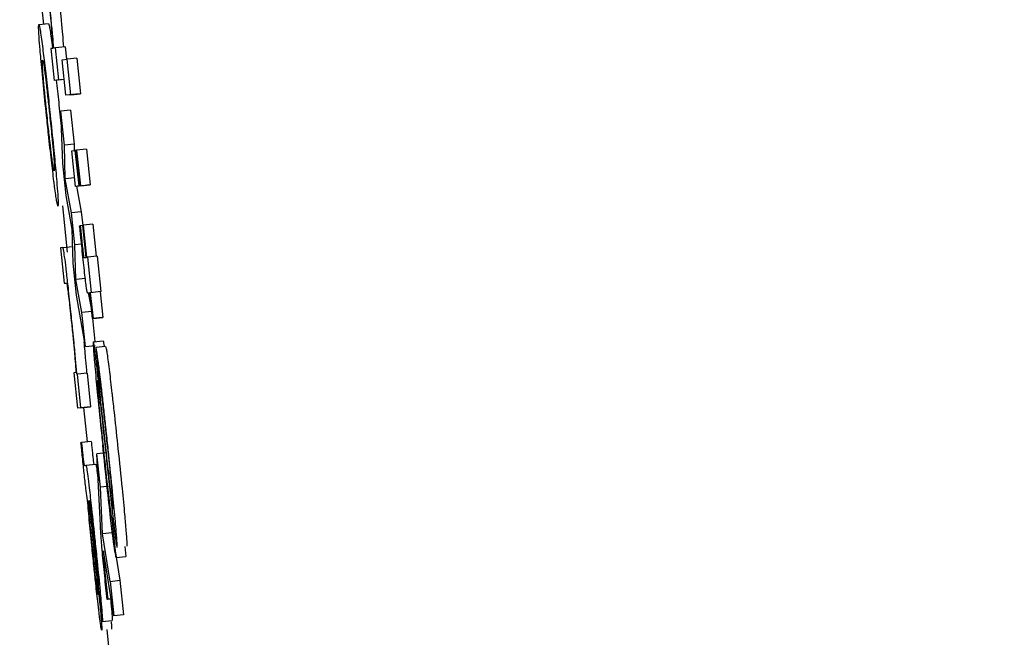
# Model space of a CAD drawing. Header units: inches. Extents: x 170 to 312, y 215 to 248.
# Tile 309 of 656: x 210.2578 to 210.2776, y 243.6046 to 243.6171. Entities that reach past the tile are written whole.
import ezdxf

# ---------------------------------------------------------------- set-up
doc = ezdxf.new("R2010")
doc.units = ezdxf.units.IN
doc.header["$LTSCALE"] = 0.25
doc.header["$MEASUREMENT"] = 0
doc.layers.add('ANNOTATIONS', color=1, linetype='Continuous')
doc.layers.add('MOTOR RH', color=7, linetype='Continuous')
doc.styles.add('ARIAL', font='arial.ttf', dxfattribs={"height": 0.09375})
doc.dimstyles.new('STANDARD$0', dxfattribs={"dimtxt": 0.09375, "dimasz": 0.09375, "dimexe": 0.03125, "dimexo": 0.046875, "dimgap": 0.09, "dimtad": 0, "dimtih": 1, "dimtoh": 1, "dimdec": 4, "dimzin": 0, "dimdsep": 46, "dimtxsty": 'ARIAL', "dimcen": 0.09, "dimadec": 0, "dimazin": 0, "dimtfac": 1, "dimtdec": 4, "dimtofl": 0, "dimtmove": 0, "dimatfit": 1, "dimfxl": 1, "dimtolj": 1, "dimtzin": 0, "dimarcsym": 0})

# ---------------------------------------------------------------- blocks, each defined once
blk = doc.blocks.new('*D26')
at = {"layer": 'ANNOTATIONS', "color": 0, "lineweight": -2, "transparency": 16777216}
for p, q in [((209.952995, 244.125047), (211.798957, 244.125047)), ((211.767707, 244.031297), (211.767707, 242.331666)), ((211.767707, 240.197174), (211.767707, 241.896805)), ((211.037182, 240.103424), (211.798957, 240.103424))]:
    blk.add_line(p, q, dxfattribs=at)
at = {"layer": 'ANNOTATIONS', "color": 0, "transparency": 16777216}
for points in [[(211.752082, 244.031297), (211.783332, 244.031297), (211.767707, 244.125047)], [(211.752082, 240.197174), (211.783332, 240.197174), (211.767707, 240.103424)]]:
    blk.add_solid(points, dxfattribs=at)
at = {"layer": 'defpoints', "color": 0, "transparency": 16777216}
for p in [(209.90612, 244.125047), (210.990307, 240.103424), (211.767707, 240.103424)]:
    blk.add_point(p, dxfattribs=at)
at = {"layer": 'ANNOTATIONS', "color": 0, "transparency": 16777216, "insert": (211.767707, 242.114236), "char_height": 0.09375, "attachment_point": 5, "style": 'ARIAL'}
blk.add_mtext('\\A1;OPENING\\PHEIGHT', dxfattribs=at)
blk = doc.blocks.new('*D27')
at = {"layer": 'ANNOTATIONS', "color": 0, "lineweight": -2, "transparency": 16777216}
for p, q in [((209.952995, 244.96103), (212.453946, 244.96103)), ((212.422696, 244.86728), (212.422696, 242.749657)), ((212.422696, 240.197174), (212.422696, 242.314797)), ((211.957527, 240.103424), (212.453946, 240.103424))]:
    blk.add_line(p, q, dxfattribs=at)
at = {"layer": 'ANNOTATIONS', "color": 0, "transparency": 16777216}
for points in [[(212.407071, 244.86728), (212.438321, 244.86728), (212.422696, 244.96103)], [(212.407071, 240.197174), (212.438321, 240.197174), (212.422696, 240.103424)]]:
    blk.add_solid(points, dxfattribs=at)
at = {"layer": 'defpoints', "color": 0, "transparency": 16777216}
for p in [(209.90612, 244.96103), (211.910652, 240.103424), (212.422696, 240.103424)]:
    blk.add_point(p, dxfattribs=at)
at = {"layer": 'ANNOTATIONS', "color": 0, "transparency": 16777216, "insert": (212.422696, 242.532227), "char_height": 0.09375, "attachment_point": 5, "style": 'ARIAL'}
blk.add_mtext('\\A1;TOTAL\\PHEIGHT', dxfattribs=at)

msp = doc.modelspace()

# ---------------------------------------------------------------- linework, layer by layer
at = {"layer": 'MOTOR RH'}
for p, q in [((210.258174, 243.617819), (210.258263, 243.616971)), ((210.258588, 243.617372), (210.258619, 243.617062)), ((210.258172, 243.616962), (210.258368, 243.616982)), ((210.25845, 243.616484), (210.258411, 243.616479)), ((210.258411, 243.616479), (210.258478, 243.615836)), ((210.258507, 243.616492), (210.258474, 243.616487)), ((210.258703, 243.616512), (210.258507, 243.616492)), ((210.258575, 243.615848), (210.258507, 243.616492)), ((210.258703, 243.616512), (210.258729, 243.616264)), ((210.258644, 243.616252), (210.258741, 243.616265)), ((210.258719, 243.615538), (210.258644, 243.616252)), ((210.258936, 243.616286), (210.258741, 243.616265)), ((210.258816, 243.61555), (210.258741, 243.616265)), ((210.258936, 243.616286), (210.259011, 243.615571)), ((210.258674, 243.615857), (210.258478, 243.615836)), ((210.258575, 243.615848), (210.258478, 243.615836)), ((210.258575, 243.615848), (210.258685, 243.61586)), ((210.258686, 243.615858), (210.258674, 243.615857)), ((210.258915, 243.615559), (210.258719, 243.615538)), ((210.258816, 243.61555), (210.258719, 243.615538)), ((210.258816, 243.61555), (210.259011, 243.615571)), ((210.259011, 243.615571), (210.258915, 243.615559)), ((210.258597, 243.61516), (210.258628, 243.614856)), ((210.258811, 243.615236), (210.258615, 243.615216)), ((210.258686, 243.614536), (210.258615, 243.615216)), ((210.258654, 243.614165), (210.258615, 243.615216)), ((210.258811, 243.615236), (210.258882, 243.614556)), ((210.258882, 243.614556), (210.258686, 243.614536)), ((210.258882, 243.614556), (210.258885, 243.614424)), ((210.258702, 243.613856), (210.258686, 243.614536)), ((210.258837, 243.614418), (210.258907, 243.614427)), ((210.258912, 243.613703), (210.258837, 243.614418)), ((210.25892, 243.614428), (210.258907, 243.614427)), ((210.258983, 243.613712), (210.258907, 243.614427)), ((210.25892, 243.614429), (210.258934, 243.61443)), ((210.258995, 243.613714), (210.25892, 243.614429)), ((210.259129, 243.614451), (210.258934, 243.61443)), ((210.258934, 243.61443), (210.259009, 243.613716)), ((210.259129, 243.614451), (210.259204, 243.613736)), ((210.258722, 243.613522), (210.258654, 243.614165)), ((210.258894, 243.613876), (210.258702, 243.613856)), ((210.25883, 243.613169), (210.258702, 243.613856)), ((210.259108, 243.613724), (210.258912, 243.613703)), ((210.258983, 243.613712), (210.258912, 243.613703)), ((210.25893, 243.613705), (210.259026, 243.61319)), ((210.258983, 243.613712), (210.259191, 243.613734)), ((210.259009, 243.613716), (210.258995, 243.613714)), ((210.259009, 243.613716), (210.259204, 243.613736)), ((210.259178, 243.613733), (210.259108, 243.613724)), ((210.259178, 243.613734), (210.259178, 243.613733)), ((210.259204, 243.613736), (210.259191, 243.613734)), ((210.258846, 243.612845), (210.258722, 243.613522)), ((210.258646, 243.613313), (210.258743, 243.612381)), ((210.259026, 243.61319), (210.25883, 243.613169)), ((210.258898, 243.612526), (210.25883, 243.613169)), ((210.259026, 243.61319), (210.259055, 243.612917)), ((210.258865, 243.612155), (210.258846, 243.612845)), ((210.258994, 243.612911), (210.259005, 243.612912)), ((210.259055, 243.612917), (210.259005, 243.612912)), ((210.259055, 243.612918), (210.259066, 243.61292)), ((210.259123, 243.612274), (210.259055, 243.612918)), ((210.259262, 243.61294), (210.259066, 243.61292)), ((210.259066, 243.61292), (210.259134, 243.612276)), ((210.259262, 243.61294), (210.259329, 243.612297)), ((210.258656, 243.612471), (210.258609, 243.612465)), ((210.258609, 243.612465), (210.258684, 243.611751)), ((210.258656, 243.612471), (210.258852, 243.612492)), ((210.259033, 243.61254), (210.258898, 243.612526)), ((210.258916, 243.611826), (210.258898, 243.612526)), ((210.25908, 243.612269), (210.259123, 243.612274)), ((210.259134, 243.612276), (210.259151, 243.612278)), ((210.259347, 243.612299), (210.259151, 243.612278)), ((210.259151, 243.612278), (210.259227, 243.611564)), ((210.259347, 243.612299), (210.259422, 243.611584)), ((210.258933, 243.611512), (210.258865, 243.612155)), ((210.259111, 243.611846), (210.258916, 243.611826)), ((210.259041, 243.61116), (210.258916, 243.611826)), ((210.258684, 243.611751), (210.25873, 243.611757)), ((210.259422, 243.611584), (210.259209, 243.611561)), ((210.259422, 243.611584), (210.259405, 243.611582)), ((210.259405, 243.611582), (210.259459, 243.611061)), ((210.259113, 243.61048), (210.258933, 243.611512)), ((210.259198, 243.61156), (210.259157, 243.611555)), ((210.259157, 243.611555), (210.259157, 243.611555)), ((210.259166, 243.611556), (210.259237, 243.61118)), ((210.259253, 243.611039), (210.259198, 243.61156)), ((210.259227, 243.611564), (210.259209, 243.611561)), ((210.259209, 243.611561), (210.259264, 243.611041)), ((210.259237, 243.61118), (210.259041, 243.61116)), ((210.259237, 243.61118), (210.259301, 243.610577)), ((210.259113, 243.61048), (210.259041, 243.61116)), ((210.259448, 243.61106), (210.259253, 243.611039)), ((210.259264, 243.611041), (210.259253, 243.611039)), ((210.259264, 243.611041), (210.259459, 243.611061)), ((210.259459, 243.611061), (210.259448, 243.61106)), ((210.25927, 243.610574), (210.259466, 243.610594)), ((210.259113, 243.61048), (210.259309, 243.6105)), ((210.259517, 243.61048), (210.259321, 243.610459)), ((210.259321, 243.610459), (210.259403, 243.609682)), ((210.258918, 243.609955), (210.258874, 243.60995)), ((210.258874, 243.60995), (210.258949, 243.609235)), ((210.258948, 243.609922), (210.258939, 243.609921)), ((210.259144, 243.609942), (210.258948, 243.609922)), ((210.259019, 243.609244), (210.258948, 243.609922)), ((210.259144, 243.609942), (210.259215, 243.609265)), ((210.25937, 243.609672), (210.259392, 243.609494)), ((210.259144, 243.609256), (210.258949, 243.609235)), ((210.259019, 243.609244), (210.258949, 243.609235)), ((210.259019, 243.609244), (210.259215, 243.609265)), ((210.259071, 243.609248), (210.259144, 243.608556)), ((210.259215, 243.609265), (210.259144, 243.609256)), ((210.259021, 243.608543), (210.259032, 243.608545)), ((210.259227, 243.608565), (210.259032, 243.608545)), ((210.259536, 243.608337), (210.25934, 243.608316)), ((210.259411, 243.607643), (210.25934, 243.608316)), ((210.259414, 243.606869), (210.25934, 243.608316)), ((210.259086, 243.608084), (210.259122, 243.608088)), ((210.259122, 243.608088), (210.259318, 243.608109)), ((210.259607, 243.607664), (210.259411, 243.607643)), ((210.259454, 243.606702), (210.259411, 243.607643)), ((210.25965, 243.607307), (210.259636, 243.607415)), ((210.25917, 243.60737), (210.25918, 243.607372)), ((210.259223, 243.606943), (210.25928, 243.606381)), ((210.259229, 243.606986), (210.259289, 243.606397)), ((210.259731, 243.606228), (210.25965, 243.607005)), ((210.25965, 243.606722), (210.259454, 243.606702)), ((210.259611, 243.605747), (210.259454, 243.606702)), ((210.259675, 243.60657), (210.259806, 243.605768)), ((210.259906, 243.60645), (210.259927, 243.606248)), ((210.259684, 243.605054), (210.259474, 243.606361)), ((210.259731, 243.606228), (210.259927, 243.606248)), ((210.25945, 243.604936), (210.259375, 243.60565)), ((210.259611, 243.605747), (210.259806, 243.605768)), ((210.259611, 243.605747), (210.259684, 243.605054)), ((210.259806, 243.605768), (210.259879, 243.605074)), ((210.259629, 243.605391), (210.25955, 243.605383)), ((210.259561, 243.605385), (210.25955, 243.605383)), ((210.259629, 243.605392), (210.259561, 243.605385)), ((210.259879, 243.605074), (210.259684, 243.605054)), ((210.25945, 243.604936), (210.259646, 243.604957)), ((210.25954, 243.604775), (210.25963, 243.603913))]:
    msp.add_line(p, q, dxfattribs=at)
for points, knots in [([(210.258423, 243.617041), (210.258417, 243.617109), (210.258399, 243.617282), (210.25838, 243.617465), (210.258369, 243.617577)], [0, 0, 0, 0, 0.393307, 1, 1, 1, 1]), ([(210.258373, 243.617428), (210.258383, 243.617337), (210.258402, 243.617156), (210.258427, 243.616885), (210.258438, 243.616759), (210.258443, 243.616687)], [0, 0, 0, 0, 0.301188, 0.603154, 1, 1, 1, 1]), ([(210.258198, 243.616453), (210.25819, 243.616545), (210.258171, 243.616781), (210.258165, 243.616938), (210.25817, 243.616955), (210.258172, 243.616962)], [0, 0, 0, 0, 0.273074, 0.703269, 1, 1, 1, 1]), ([(210.258172, 243.616962), (210.25818, 243.616945), (210.258193, 243.616915), (210.258233, 243.616611), (210.25825, 243.616481)], [0, 0, 0, 0, 0.573935, 1, 1, 1, 1]), ([(210.258368, 243.616982), (210.258376, 243.616965), (210.258389, 243.616936), (210.258429, 243.616632), (210.258446, 243.616502)], [0, 0, 0, 0, 0.573906, 1, 1, 1, 1]), ([(210.258474, 243.616487), (210.258467, 243.616567), (210.258453, 243.616729), (210.258433, 243.616936), (210.258423, 243.617041)], [0, 0, 0, 0, 0.491754, 1, 1, 1, 1]), ([(210.258619, 243.617062), (210.258628, 243.616963), (210.258648, 243.616755), (210.258662, 243.616593), (210.258669, 243.616508)], [0, 0, 0, 0, 0.4774698, 1, 1, 1, 1]), ([(210.258443, 243.616687), (210.258448, 243.616616), (210.258456, 243.616495), (210.258452, 243.616487), (210.25845, 243.616484)], [0, 0, 0, 0, 0.589004, 1, 1, 1, 1]), ([(210.258327, 243.61513), (210.258305, 243.615336), (210.258262, 243.61575), (210.25822, 243.616197), (210.258203, 243.616396), (210.258198, 243.616453)], [0, 0, 0, 0, 0.414961, 0.833053, 1, 1, 1, 1]), ([(210.25825, 243.616481), (210.258265, 243.616357), (210.258296, 243.616108), (210.25835, 243.615623), (210.258385, 243.615294), (210.258401, 243.615139)], [0, 0, 0, 0, 0.345006, 0.690035, 1, 1, 1, 1]), ([(210.25826, 243.615932), (210.258254, 243.61601), (210.258239, 243.616207), (210.258243, 243.616244), (210.258247, 243.616247), (210.258248, 243.616247)], [0, 0, 0, 0, 0.356193, 0.9028, 1, 1, 1, 1]), ([(210.258248, 243.616247), (210.258251, 243.616243), (210.258258, 243.616231), (210.258276, 243.616121), (210.258294, 243.615983), (210.258298, 243.615956)], [0, 0, 0, 0, 0.361, 0.873185, 1, 1, 1, 1]), ([(210.258298, 243.615956), (210.258307, 243.615884), (210.258324, 243.615741), (210.258358, 243.615444), (210.25838, 243.615236), (210.258391, 243.615134)], [0, 0, 0, 0, 0.336257, 0.673323, 1, 1, 1, 1]), ([(210.258338, 243.615131), (210.258325, 243.615249), (210.258301, 243.615485), (210.258275, 243.615759), (210.258264, 243.615886), (210.25826, 243.615932)], [0, 0, 0, 0, 0.385505, 0.773933, 1, 1, 1, 1]), ([(210.258523, 243.615841), (210.258531, 243.615769), (210.258556, 243.615554), (210.25858, 243.615318), (210.258597, 243.61516)], [0, 0, 0, 0, 0.333304, 1, 1, 1, 1]), ([(210.258476, 243.613805), (210.25846, 243.61394), (210.258427, 243.614209), (210.258373, 243.614692), (210.25834, 243.615003), (210.258327, 243.61513)], [0, 0, 0, 0, 0.3717838, 0.7443935, 1, 1, 1, 1]), ([(210.258429, 243.614327), (210.258419, 243.614408), (210.258399, 243.614571), (210.258366, 243.614867), (210.258345, 243.615057), (210.258338, 243.615131)], [0, 0, 0, 0, 0.378003, 0.757559, 1, 1, 1, 1]), ([(210.258391, 243.615134), (210.258406, 243.614988), (210.258431, 243.614743), (210.258461, 243.614438), (210.258479, 243.614214), (210.258489, 243.614044), (210.258485, 243.614028), (210.258482, 243.614018)], [0, 0, 0, 0, 0.203902, 0.343543, 0.483534, 0.683819, 1, 1, 1, 1]), ([(210.258401, 243.615139), (210.258424, 243.61492), (210.258465, 243.614522), (210.258509, 243.614068), (210.258526, 243.613872), (210.258532, 243.613801)], [0, 0, 0, 0, 0.43933, 0.796991, 1, 1, 1, 1]), ([(210.258482, 243.614018), (210.258478, 243.614024), (210.258472, 243.614035), (210.258454, 243.614138), (210.258435, 243.614277), (210.258429, 243.614327)], [0, 0, 0, 0, 0.389317, 0.780867, 1, 1, 1, 1]), ([(210.258557, 243.613304), (210.25855, 243.613321), (210.258538, 243.61335), (210.258503, 243.613598), (210.258481, 243.61377), (210.258476, 243.613805)], [0, 0, 0, 0, 0.521973, 0.900897, 1, 1, 1, 1]), ([(210.258532, 243.613801), (210.25854, 243.613709), (210.258559, 243.613477), (210.258565, 243.613327), (210.25856, 243.61331), (210.258557, 243.613304)], [0, 0, 0, 0, 0.280726, 0.704908, 1, 1, 1, 1]), ([(210.259048, 243.612393), (210.25904, 243.612469), (210.259022, 243.612642), (210.259004, 243.612814), (210.258994, 243.612911)], [0, 0, 0, 0, 0.439909, 1, 1, 1, 1]), ([(210.259005, 243.612912), (210.259009, 243.612869), (210.259018, 243.612781), (210.259027, 243.612692), (210.259032, 243.612647)], [0, 0, 0, 0, 0.499191, 1, 1, 1, 1]), ([(210.259032, 243.612647), (210.259036, 243.612612), (210.259045, 243.612531), (210.259056, 243.61243), (210.259062, 243.612379), (210.259064, 243.612364)], [0, 0, 0, 0, 0.3553662, 0.8102322, 1, 1, 1, 1]), ([(210.258818, 243.611176), (210.258801, 243.611339), (210.258771, 243.611621), (210.258729, 243.611991), (210.258696, 243.612257), (210.258669, 243.612445), (210.258661, 243.612462), (210.258656, 243.612471)], [0, 0, 0, 0, 0.218966, 0.377976, 0.537623, 0.720461, 1, 1, 1, 1]), ([(210.259095, 243.611961), (210.259087, 243.61203), (210.259071, 243.61217), (210.259056, 243.612318), (210.259048, 243.612393)], [0, 0, 0, 0, 0.4901237, 1, 1, 1, 1]), ([(210.259064, 243.612364), (210.259066, 243.612348), (210.259071, 243.612307), (210.259076, 243.612274), (210.259078, 243.612271), (210.25908, 243.612269)], [0, 0, 0, 0, 0.191763, 0.491081, 1, 1, 1, 1]), ([(210.259131, 243.61166), (210.259126, 243.611699), (210.259116, 243.611776), (210.259102, 243.611901), (210.259095, 243.611961)], [0, 0, 0, 0, 0.514201, 1, 1, 1, 1]), ([(210.25873, 243.611757), (210.258733, 243.61175), (210.258738, 243.61174), (210.258755, 243.611621), (210.258775, 243.611461), (210.2588, 243.611242), (210.258817, 243.611085), (210.258826, 243.610996)], [0, 0, 0, 0, 0.3079795, 0.4810719, 0.6559274, 0.8045162, 1, 1, 1, 1]), ([(210.259157, 243.611555), (210.259155, 243.611556), (210.259151, 243.611559), (210.259144, 243.611578), (210.259136, 243.611632), (210.259131, 243.61166)], [0, 0, 0, 0, 0.391031, 0.691586, 1, 1, 1, 1]), ([(210.258882, 243.610551), (210.258874, 243.610633), (210.258854, 243.610834), (210.258831, 243.611048), (210.258818, 243.611176)], [0, 0, 0, 0, 0.405408, 1, 1, 1, 1]), ([(210.258826, 243.610996), (210.258837, 243.610891), (210.258859, 243.610682), (210.258883, 243.610426), (210.258894, 243.610295), (210.258899, 243.610239)], [0, 0, 0, 0, 0.364047, 0.72743, 1, 1, 1, 1]), ([(210.259466, 243.610594), (210.259469, 243.610591), (210.259473, 243.610586), (210.259487, 243.61049), (210.259488, 243.610477)], [0, 0, 0, 0, 0.8697204, 1, 1, 1, 1]), ([(210.258939, 243.609921), (210.258931, 243.610014), (210.258915, 243.610203), (210.258893, 243.610434), (210.258882, 243.610551)], [0, 0, 0, 0, 0.493669, 1, 1, 1, 1]), ([(210.259077, 243.610572), (210.25909, 243.610444), (210.259111, 243.610214), (210.259128, 243.610025), (210.259135, 243.609941)], [0, 0, 0, 0, 0.5547872, 1, 1, 1, 1]), ([(210.25927, 243.610574), (210.259268, 243.610558), (210.259265, 243.610527), (210.259282, 243.610286), (210.2593, 243.610087), (210.259305, 243.610025)], [0, 0, 0, 0, 0.406615, 0.81595, 1, 1, 1, 1]), ([(210.259308, 243.610344), (210.259302, 243.61039), (210.259286, 243.610512), (210.259275, 243.610568), (210.259271, 243.610572), (210.25927, 243.610574)], [0, 0, 0, 0, 0.307613, 0.815585, 1, 1, 1, 1]), ([(210.259373, 243.610149), (210.25936, 243.61024), (210.259336, 243.610413), (210.259326, 243.610445), (210.259321, 243.610459)], [0, 0, 0, 0, 0.524237, 1, 1, 1, 1]), ([(210.259517, 243.61048), (210.259521, 243.610464), (210.259529, 243.610438), (210.259546, 243.610336), (210.259561, 243.610226), (210.259568, 243.61017)], [0, 0, 0, 0, 0.420324, 0.705127, 1, 1, 1, 1]), ([(210.258899, 243.610239), (210.258906, 243.610159), (210.258917, 243.610021), (210.25892, 243.609959), (210.258918, 243.609956), (210.258918, 243.609955)], [0, 0, 0, 0, 0.537511, 0.912211, 1, 1, 1, 1]), ([(210.259344, 243.610047), (210.259339, 243.610095), (210.259326, 243.610206), (210.259315, 243.610294), (210.259308, 243.610344)], [0, 0, 0, 0, 0.427952, 1, 1, 1, 1]), ([(210.259305, 243.610025), (210.259321, 243.609852), (210.259359, 243.609451), (210.259416, 243.608893), (210.259451, 243.608558), (210.259458, 243.608497)], [0, 0, 0, 0, 0.3811861, 0.886698, 1, 1, 1, 1]), ([(210.259497, 243.608671), (210.259472, 243.608908), (210.25942, 243.609385), (210.25937, 243.609825), (210.259344, 243.610047)], [0, 0, 0, 0, 0.494718, 1, 1, 1, 1]), ([(210.259458, 243.609435), (210.259447, 243.609529), (210.259419, 243.60978), (210.25939, 243.610013), (210.259375, 243.610132), (210.259373, 243.610149)], [0, 0, 0, 0, 0.3362178, 0.9049084, 1, 1, 1, 1]), ([(210.259568, 243.61017), (210.259577, 243.610106), (210.259599, 243.609934), (210.259629, 243.609669), (210.25965, 243.609483), (210.259653, 243.609456)], [0, 0, 0, 0, 0.336476, 0.90573, 1, 1, 1, 1]), ([(210.259376, 243.609433), (210.259369, 243.609506), (210.259356, 243.609653), (210.259347, 243.609777), (210.259349, 243.60979), (210.25935, 243.609796)], [0, 0, 0, 0, 0.347198, 0.696613, 1, 1, 1, 1]), ([(210.25935, 243.609796), (210.259352, 243.609791), (210.259356, 243.609781), (210.259365, 243.609707), (210.25937, 243.609672)], [0, 0, 0, 0, 0.530514, 1, 1, 1, 1]), ([(210.259403, 243.609682), (210.25941, 243.609649), (210.25942, 243.6096), (210.259446, 243.609405), (210.259457, 243.609312), (210.259459, 243.609292)], [0, 0, 0, 0, 0.624663, 0.921074, 1, 1, 1, 1]), ([(210.259472, 243.60848), (210.25946, 243.608595), (210.259429, 243.608896), (210.259396, 243.609225), (210.259379, 243.609407), (210.259376, 243.609433)], [0, 0, 0, 0, 0.348912, 0.906699, 1, 1, 1, 1]), ([(210.259392, 243.609494), (210.259404, 243.609391), (210.259447, 243.609009), (210.259492, 243.608592), (210.259525, 243.608287)], [0, 0, 0, 0, 0.269653, 1, 1, 1, 1]), ([(210.25957, 243.608394), (210.259557, 243.60852), (210.259532, 243.608759), (210.259494, 243.609111), (210.25947, 243.609327), (210.259458, 243.609435)], [0, 0, 0, 0, 0.354555, 0.674553, 1, 1, 1, 1]), ([(210.259653, 243.609456), (210.259667, 243.609337), (210.259704, 243.609002), (210.259742, 243.608645), (210.259766, 243.608415)], [0, 0, 0, 0, 0.355645, 1, 1, 1, 1]), ([(210.259459, 243.609292), (210.259472, 243.609176), (210.259505, 243.608895), (210.25954, 243.608567), (210.25956, 243.608374)], [0, 0, 0, 0, 0.412185, 1, 1, 1, 1]), ([(210.259636, 243.607415), (210.259629, 243.607478), (210.259593, 243.607794), (210.259544, 243.608237), (210.259505, 243.608596), (210.259497, 243.608671)], [0, 0, 0, 0, 0.1656771, 0.826048, 1, 1, 1, 1]), ([(210.259069, 243.60807), (210.259063, 243.608131), (210.259046, 243.60829), (210.259031, 243.608447), (210.259021, 243.608543)], [0, 0, 0, 0, 0.382123, 1, 1, 1, 1]), ([(210.259032, 243.608545), (210.259035, 243.60851), (210.25904, 243.608458), (210.259048, 243.608382), (210.259052, 243.608342), (210.259054, 243.608321)], [0, 0, 0, 0, 0.4881921, 0.7420954, 1, 1, 1, 1]), ([(210.259227, 243.608565), (210.259231, 243.608531), (210.259236, 243.608478), (210.259243, 243.608402), (210.259247, 243.608362), (210.25925, 243.608342)], [0, 0, 0, 0, 0.488228, 0.74209, 1, 1, 1, 1]), ([(210.259731, 243.606228), (210.259724, 243.606252), (210.259712, 243.606293), (210.259671, 243.60659), (210.259616, 243.60704), (210.259542, 243.607701), (210.259488, 243.608211), (210.259458, 243.608497)], [0, 0, 0, 0, 0.2274455, 0.3895113, 0.5522432, 0.749091, 1, 1, 1, 1]), ([(210.259586, 243.607441), (210.25957, 243.607579), (210.259533, 243.607899), (210.259494, 243.60827), (210.259472, 243.60848)], [0, 0, 0, 0, 0.433106, 1, 1, 1, 1]), ([(210.259766, 243.608415), (210.259794, 243.608145), (210.259843, 243.607679), (210.259889, 243.607202), (210.259906, 243.607012), (210.259909, 243.606974)], [0, 0, 0, 0, 0.5224707, 0.9026668, 1, 1, 1, 1]), ([(210.259054, 243.608321), (210.259056, 243.608296), (210.259061, 243.608251), (210.259068, 243.608192), (210.259074, 243.608142), (210.259082, 243.60809), (210.259084, 243.608086), (210.259086, 243.608084)], [0, 0, 0, 0, 0.140203, 0.256217, 0.372215, 0.556778, 1, 1, 1, 1]), ([(210.25925, 243.608342), (210.259252, 243.608317), (210.259257, 243.608272), (210.259264, 243.608212), (210.25927, 243.608162), (210.259278, 243.608111), (210.25928, 243.608107), (210.259282, 243.608104)], [0, 0, 0, 0, 0.140209, 0.256232, 0.372219, 0.556786, 1, 1, 1, 1]), ([(210.259525, 243.608287), (210.259551, 243.608047), (210.259604, 243.607564), (210.259654, 243.60712), (210.25968, 243.606895)], [0, 0, 0, 0, 0.494897, 1, 1, 1, 1]), ([(210.25956, 243.608374), (210.259578, 243.608205), (210.259609, 243.607904), (210.259634, 243.607644), (210.259645, 243.60753)], [0, 0, 0, 0, 0.560444, 1, 1, 1, 1]), ([(210.259714, 243.606953), (210.259698, 243.607119), (210.259663, 243.607498), (210.259609, 243.608024), (210.259576, 243.608338), (210.25957, 243.608394)], [0, 0, 0, 0, 0.388172, 0.889047, 1, 1, 1, 1]), ([(210.259148, 243.607428), (210.259144, 243.607447), (210.259138, 243.607476), (210.259121, 243.607603), (210.259104, 243.607752), (210.259086, 243.607916), (210.259074, 243.608021), (210.259069, 243.60807)], [0, 0, 0, 0, 0.319039, 0.503679, 0.689593, 0.856837, 1, 1, 1, 1]), ([(210.259122, 243.608088), (210.259126, 243.608078), (210.259132, 243.60806), (210.259157, 243.607879), (210.25919, 243.607606), (210.259241, 243.607152), (210.25928, 243.60678), (210.259304, 243.606554)], [0, 0, 0, 0, 0.208173, 0.351517, 0.494835, 0.694303, 1, 1, 1, 1]), ([(210.259318, 243.608109), (210.259322, 243.608097), (210.259328, 243.608078), (210.259349, 243.607933), (210.259363, 243.60781), (210.259368, 243.607769)], [0, 0, 0, 0, 0.493129, 0.83266, 1, 1, 1, 1]), ([(210.259281, 243.606053), (210.259267, 243.606193), (210.259233, 243.606521), (210.259185, 243.607013), (210.259161, 243.607289), (210.259148, 243.607428)], [0, 0, 0, 0, 0.26727, 0.629533, 1, 1, 1, 1]), ([(210.25965, 243.607005), (210.259642, 243.607036), (210.259632, 243.607081), (210.259603, 243.607298), (210.25959, 243.607411), (210.259586, 243.607441)], [0, 0, 0, 0, 0.605519, 0.894139, 1, 1, 1, 1]), ([(210.259645, 243.60753), (210.259651, 243.607464), (210.259662, 243.607331), (210.259669, 243.607226), (210.259667, 243.607216), (210.259667, 243.607211)], [0, 0, 0, 0, 0.349946, 0.701546, 1, 1, 1, 1]), ([(210.259177, 243.60724), (210.259174, 243.607269), (210.259169, 243.607341), (210.259169, 243.607369), (210.25917, 243.60737), (210.25917, 243.60737)], [0, 0, 0, 0, 0.368455, 0.910327, 1, 1, 1, 1]), ([(210.259214, 243.606822), (210.259207, 243.606899), (210.259192, 243.607058), (210.259182, 243.607178), (210.259177, 243.60724)], [0, 0, 0, 0, 0.489757, 1, 1, 1, 1]), ([(210.25918, 243.607372), (210.259187, 243.607303), (210.2592, 243.607165), (210.259215, 243.607018), (210.259223, 243.606943)], [0, 0, 0, 0, 0.495343, 1, 1, 1, 1]), ([(210.259195, 243.607377), (210.259194, 243.607372), (210.259193, 243.607365), (210.259198, 243.607305), (210.259201, 243.607266), (210.259203, 243.607251)], [0, 0, 0, 0, 0.560963, 0.835938, 1, 1, 1, 1]), ([(210.259296, 243.60653), (210.259281, 243.606671), (210.259259, 243.60688), (210.25923, 243.607137), (210.259212, 243.607282), (210.2592, 243.607365), (210.259197, 243.607373), (210.259195, 243.607377)], [0, 0, 0, 0, 0.342854, 0.509816, 0.6784, 0.82401, 1, 1, 1, 1]), ([(210.259203, 243.607251), (210.259205, 243.607227), (210.259209, 243.607179), (210.259218, 243.607088), (210.259225, 243.607023), (210.259229, 243.606986)], [0, 0, 0, 0, 0.302051, 0.603532, 1, 1, 1, 1]), ([(210.259667, 243.607211), (210.259666, 243.607212), (210.259664, 243.607214), (210.259659, 243.607238), (210.259653, 243.607282), (210.25965, 243.607307)], [0, 0, 0, 0, 0.295919, 0.587635, 1, 1, 1, 1]), ([(210.259276, 243.606204), (210.259268, 243.606282), (210.259246, 243.606497), (210.259227, 243.606696), (210.259214, 243.606822)], [0, 0, 0, 0, 0.364573, 1, 1, 1, 1]), ([(210.259447, 243.606391), (210.259442, 243.606452), (210.259423, 243.606677), (210.259418, 243.606788), (210.259414, 243.606869)], [0, 0, 0, 0, 0.269654, 1, 1, 1, 1]), ([(210.25968, 243.606895), (210.259685, 243.606854), (210.259695, 243.60677), (210.259703, 243.606703), (210.259708, 243.606669)], [0, 0, 0, 0, 0.4933094, 1, 1, 1, 1]), ([(210.259747, 243.606433), (210.259749, 243.606448), (210.259752, 243.606476), (210.259736, 243.606698), (210.25972, 243.606884), (210.259714, 243.606953)], [0, 0, 0, 0, 0.425086, 0.786775, 1, 1, 1, 1]), ([(210.259909, 243.606974), (210.259919, 243.606858), (210.259939, 243.606626), (210.259948, 243.606475), (210.259944, 243.60646), (210.259943, 243.606454)], [0, 0, 0, 0, 0.368446, 0.73751, 1, 1, 1, 1]), ([(210.259708, 243.606669), (210.259714, 243.606622), (210.25973, 243.606499), (210.259742, 243.60644), (210.259746, 243.606435), (210.259747, 243.606433)], [0, 0, 0, 0, 0.306573, 0.799851, 1, 1, 1, 1]), ([(210.259375, 243.60565), (210.259376, 243.60566), (210.259377, 243.605676), (210.259369, 243.60579), (210.259353, 243.605963), (210.259328, 243.606219), (210.259307, 243.606418), (210.259296, 243.60653)], [0, 0, 0, 0, 0.224914, 0.38364, 0.542898, 0.741702, 1, 1, 1, 1]), ([(210.259304, 243.606554), (210.259318, 243.60642), (210.259354, 243.606076), (210.259396, 243.605655), (210.259417, 243.605425), (210.259423, 243.605363)], [0, 0, 0, 0, 0.319042, 0.817078, 1, 1, 1, 1]), ([(210.25928, 243.606381), (210.259293, 243.606256), (210.259315, 243.606045), (210.25934, 243.605789), (210.25935, 243.605681), (210.259354, 243.605643)], [0, 0, 0, 0, 0.486926, 0.817094, 1, 1, 1, 1]), ([(210.259289, 243.606397), (210.259308, 243.606217), (210.259345, 243.605854), (210.259379, 243.60551), (210.259396, 243.605336)], [0, 0, 0, 0, 0.495933, 1, 1, 1, 1]), ([(210.259499, 243.605859), (210.25949, 243.605942), (210.259473, 243.606108), (210.259456, 243.606283), (210.259449, 243.606368), (210.259447, 243.606391)], [0, 0, 0, 0, 0.421103, 0.84226, 1, 1, 1, 1]), ([(210.259474, 243.606361), (210.259475, 243.606325), (210.259478, 243.606254), (210.259485, 243.606147), (210.259489, 243.606094)], [0, 0, 0, 0, 0.498295, 1, 1, 1, 1]), ([(210.259335, 243.605678), (210.259326, 243.605748), (210.259308, 243.605908), (210.259288, 243.606097), (210.259276, 243.606204)], [0, 0, 0, 0, 0.437242, 1, 1, 1, 1]), ([(210.259386, 243.605112), (210.259377, 243.605189), (210.259354, 243.605378), (210.259317, 243.605712), (210.259292, 243.605954), (210.259281, 243.606053)], [0, 0, 0, 0, 0.285512, 0.705964, 1, 1, 1, 1]), ([(210.259489, 243.606094), (210.259491, 243.606062), (210.259495, 243.606009), (210.259507, 243.605887), (210.259515, 243.605808), (210.259519, 243.605766)], [0, 0, 0, 0, 0.4136043, 0.6934376, 1, 1, 1, 1]), ([(210.25955, 243.605383), (210.259541, 243.605461), (210.259524, 243.605618), (210.259507, 243.605778), (210.259499, 243.605859)], [0, 0, 0, 0, 0.497787, 1, 1, 1, 1]), ([(210.259363, 243.605479), (210.259361, 243.605486), (210.259358, 243.605498), (210.259345, 243.605592), (210.259337, 243.605656), (210.259335, 243.605678)], [0, 0, 0, 0, 0.491707, 0.824978, 1, 1, 1, 1]), ([(210.259354, 243.605643), (210.259357, 243.605603), (210.259364, 243.605523), (210.259365, 243.605483), (210.259364, 243.60548), (210.259363, 243.605479)], [0, 0, 0, 0, 0.412597, 0.826345, 1, 1, 1, 1]), ([(210.259519, 243.605766), (210.259522, 243.605739), (210.259528, 243.605686), (210.259537, 243.605606), (210.259542, 243.605555), (210.259545, 243.605529)], [0, 0, 0, 0, 0.338486, 0.668608, 1, 1, 1, 1]), ([(210.259545, 243.605529), (210.259547, 243.60551), (210.259552, 243.605462), (210.259558, 243.605414), (210.259561, 243.605385)], [0, 0, 0, 0, 0.387585, 1, 1, 1, 1]), ([(210.259396, 243.605336), (210.259402, 243.605274), (210.259418, 243.605105), (210.259427, 243.604988), (210.259433, 243.604915)], [0, 0, 0, 0, 0.371602, 1, 1, 1, 1]), ([(210.259423, 243.605363), (210.259431, 243.605271), (210.259447, 243.605089), (210.259454, 243.604956), (210.259452, 243.604942), (210.25945, 243.604936)], [0, 0, 0, 0, 0.344144, 0.688377, 1, 1, 1, 1]), ([(210.259619, 243.605383), (210.259627, 243.605292), (210.259643, 243.605109), (210.25965, 243.604976), (210.259647, 243.604963), (210.259646, 243.604957)], [0, 0, 0, 0, 0.344141, 0.688351, 1, 1, 1, 1]), ([(210.259438, 243.604765), (210.259434, 243.604775), (210.259428, 243.604794), (210.259406, 243.604947), (210.259391, 243.605071), (210.259386, 243.605112)], [0, 0, 0, 0, 0.446, 0.812832, 1, 1, 1, 1]), ([(210.259433, 243.604915), (210.259436, 243.604879), (210.259442, 243.604783), (210.25944, 243.604772), (210.259438, 243.604765)], [0, 0, 0, 0, 0.377554, 1, 1, 1, 1]), ([(210.259629, 243.604935), (210.259631, 243.604899), (210.259638, 243.604804), (210.259635, 243.604792), (210.259634, 243.604785)], [0, 0, 0, 0, 0.377597, 1, 1, 1, 1])]:
    msp.add_open_spline(points, degree=3, knots=knots, dxfattribs=at)

# ---------------------------------------------------------------- dimensions: what is measured, and where the dimension line sits
at = {"layer": 'ANNOTATIONS'}
for base, p1, p2, text, picture, middle in [((212.422696, 240.103424), (209.90612, 244.96103), (211.910652, 240.103424), 'TOTAL\\PHEIGHT', '*D27', (212.422696, 242.532227)), ((211.767707, 240.103424), (209.90612, 244.125047), (210.990307, 240.103424), 'OPENING\\PHEIGHT', '*D26', (211.767707, 242.114236))]:
    dim = msp.add_linear_dim(base=base, p1=p1, p2=p2, angle=90, text=text, dimstyle='STANDARD$0', dxfattribs=at)
    dim.commit()
    dim.dimension.update_dxf_attribs({"geometry": picture, "text_midpoint": middle})

doc.saveas('drawing.dxf')
